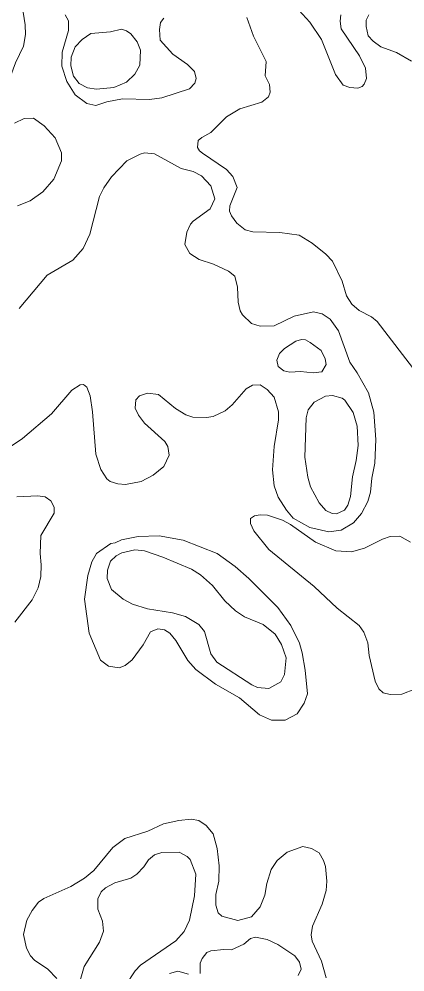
# Model space of a CAD drawing. Extents: x 673.6 to 698.9, y 7012 to 7040.1.
# Drawn here: x 688.849 to 689.918, y 7027.003 to 7029.641 of the extents above; entities that cross this region are included whole.
import ezdxf

# ---------------------------------------------------------------- set-up
doc = ezdxf.new("R2010")
doc.units = 0
doc.header["$LTSCALE"] = 0.032
doc.layers.add('2', color=7, linetype='Continuous', lineweight=13)

msp = doc.modelspace()

# ---------------------------------------------------------------- linework, layer by layer
at = {"layer": '2'}
for points in [[(688.8602, 7029.6602), (688.8662, 7029.6259), (688.867, 7029.5988), (688.8615, 7029.5665), (688.8394, 7029.5203), (688.8201, 7029.4672), (688.8086, 7029.4464), (688.7841, 7029.4228), (688.7675, 7029.4187), (688.7339, 7029.4179), (688.6583, 7029.4277), (688.6437, 7029.4253), (688.5943, 7029.4054), (688.5745, 7029.4048), (688.553, 7029.4094), (688.5224, 7029.4354), (688.4534, 7029.5332), (688.4295, 7029.5579), (688.3928, 7029.5888), (688.3497, 7029.6053), (688.269, 7029.6219), (688.2097, 7029.6577)], [(689.2499, 7029.6438), (689.2411, 7029.6317), (689.2376, 7029.6122), (689.2394, 7029.583), (689.2747, 7029.5438), (689.3151, 7029.5154), (689.3346, 7029.4964), (689.34, 7029.4769), (689.3362, 7029.4642), (689.3209, 7029.4483), (689.2445, 7029.4229), (689.21, 7029.4188), (689.1356, 7029.4203), (689.0917, 7029.4122), (689.0618, 7029.4023), (689.037, 7029.4079), (689.0046, 7029.4314), (688.9813, 7029.4685), (688.9672, 7029.5109), (688.9681, 7029.5498), (688.9861, 7029.6101), (688.9861, 7029.6369), (688.9768, 7029.6532)], [(689.6244, 7029.6663), (689.6544, 7029.6329), (689.6864, 7029.5852), (689.7252, 7029.488), (689.7471, 7029.4583), (689.7655, 7029.4518), (689.7877, 7029.45), (689.7994, 7029.4548), (689.8049, 7029.4609), (689.8113, 7029.4773), (689.8085, 7029.5055), (689.7916, 7029.5392), (689.7414, 7029.6148), (689.7382, 7029.6356), (689.7405, 7029.6534)], [(689.8181, 7029.653), (689.8109, 7029.6386), (689.8102, 7029.6212), (689.8159, 7029.5954), (689.8296, 7029.5802), (689.8513, 7029.5643), (689.8946, 7029.5487), (689.9363, 7029.5245)], [(689.6609, 7029.0206), (689.6248, 7029.0426), (689.5712, 7029.0505), (689.4969, 7029.0522), (689.4752, 7029.058), (689.4518, 7029.0763), (689.4371, 7029.0964), (689.4316, 7029.1093), (689.433, 7029.1247), (689.4528, 7029.1749), (689.4415, 7029.2055), (689.4235, 7029.2253), (689.357, 7029.2697), (689.349, 7029.2768), (689.3434, 7029.2858), (689.345, 7029.305), (689.3549, 7029.3134), (689.3805, 7029.3275), (689.4239, 7029.3711), (689.4605, 7029.3928), (689.5216, 7029.4112), (689.5398, 7029.426), (689.5445, 7029.4386), (689.5426, 7029.46), (689.5309, 7029.4845), (689.5334, 7029.5242), (689.498, 7029.5939), (689.48, 7029.6458)], [(688.8367, 7029.3528), (688.8635, 7029.3663), (688.8888, 7029.3669), (688.9182, 7029.3462), (688.9487, 7029.3121), (688.9661, 7029.2707), (688.9663, 7029.249), (688.9452, 7029.198), (688.9148, 7029.1626), (688.8793, 7029.1385), (688.845, 7029.1247)], [(688.8488, 7028.8403), (688.9268, 7028.932), (688.9982, 7028.9742), (689.0269, 7029.006), (689.0448, 7029.046), (689.0717, 7029.1504), (689.0835, 7029.1737), (689.1047, 7029.2045), (689.1474, 7029.2488), (689.184, 7029.2677), (689.1963, 7029.2708), (689.2241, 7029.2683), (689.2983, 7029.228), (689.3315, 7029.2189), (689.3539, 7029.2077), (689.3805, 7029.1795), (689.3912, 7029.1437), (689.3781, 7029.1157), (689.3315, 7029.082), (689.3237, 7029.0732), (689.3133, 7029.0517), (689.3083, 7029.0172), (689.3223, 7028.9922), (689.348, 7028.9756), (689.3874, 7028.9625), (689.4295, 7028.9431), (689.4466, 7028.9294), (689.4544, 7028.8993), (689.456, 7028.8571), (689.4616, 7028.8336), (689.4679, 7028.8227), (689.493, 7028.798), (689.5166, 7028.7907), (689.5558, 7028.7924), (689.6106, 7028.8188), (689.6645, 7028.8303), (689.6882, 7028.8252), (689.7112, 7028.8104), (689.7342, 7028.7778), (689.765, 7028.6914), (689.7858, 7028.6615), (689.8167, 7028.6063), (689.8315, 7028.5525), (689.8374, 7028.4769), (689.8341, 7028.4117), (689.826, 7028.3697), (689.8226, 7028.3312), (689.8147, 7028.3059), (689.798, 7028.2723), (689.7752, 7028.2463), (689.7412, 7028.2266), (689.7069, 7028.2215), (689.6547, 7028.2339), (689.6086, 7028.259)], [(689.7708, 7028.8518), (689.7561, 7028.8755), (689.744, 7028.916), (689.7172, 7028.9711), (689.699, 7028.9908), (689.6609, 7029.0206)], [(689.9512, 7028.6612), (689.841, 7028.8038), (689.8256, 7028.8165), (689.791, 7028.8348), (689.7708, 7028.8518)], [(689.5555, 7028.4577), (689.5679, 7028.5321), (689.5678, 7028.5542), (689.5561, 7028.5946), (689.5364, 7028.6161), (689.5169, 7028.6286), (689.4955, 7028.6275), (689.4782, 7028.6179), (689.4397, 7028.5732), (689.4199, 7028.557), (689.3862, 7028.5413), (689.3682, 7028.5379), (689.3305, 7028.5395), (689.3112, 7028.5453), (689.2826, 7028.5629), (689.2352, 7028.6019), (689.205, 7028.6059), (689.1828, 7028.5981), (689.1727, 7028.5869), (689.1702, 7028.5636), (689.1794, 7028.5447), (689.1963, 7028.5223), (689.2531, 7028.472), (689.2614, 7028.4581), (689.2646, 7028.4334), (689.2503, 7028.4021), (689.2202, 7028.3787), (689.1875, 7028.3609), (689.1436, 7028.3529), (689.1222, 7028.3549), (689.1016, 7028.361), (689.0918, 7028.3681), (689.0751, 7028.3939), (689.0618, 7028.4367), (689.0526, 7028.5537), (689.046, 7028.5981), (689.0363, 7028.6221), (689.0279, 7028.6298), (689.0179, 7028.6288), (688.9954, 7028.6136), (688.9387, 7028.5487), (688.8582, 7028.4796), (688.827, 7028.459)], [(689.6086, 7028.259), (689.59, 7028.2811), (689.5669, 7028.3171), (689.5556, 7028.3493), (689.5507, 7028.3936), (689.5555, 7028.4577)], [(688.8424, 7028.3184), (688.9006, 7028.3216), (688.9217, 7028.3184), (688.9368, 7028.3076), (688.9463, 7028.2895), (688.9466, 7028.2735), (688.9089, 7028.2111), (688.9073, 7028.1619), (688.9105, 7028.1303), (688.9088, 7028.0982), (688.9021, 7028.0666), (688.885, 7028.0329), (688.8376, 7027.971)], [(689.9475, 7027.7866), (689.9095, 7027.772), (689.877, 7027.7714), (689.8579, 7027.7755), (689.8455, 7027.7869), (689.835, 7027.8076), (689.8186, 7027.8792), (689.8148, 7027.9139), (689.8037, 7027.9436), (689.7915, 7027.9625), (689.7301, 7028.0099), (689.6665, 7028.0702), (689.5408, 7028.1729), (689.4993, 7028.2241), (689.4898, 7028.2448), (689.4898, 7028.2588), (689.5012, 7028.2655), (689.5169, 7028.269), (689.5376, 7028.2674), (689.5787, 7028.2537), (689.6005, 7028.2421), (689.6697, 7028.1931), (689.7267, 7028.1691), (689.7696, 7028.1662), (689.8055, 7028.176), (689.8555, 7028.2016), (689.8769, 7028.209), (689.9036, 7028.2099), (689.9332, 7028.1927)], [(689.6993, 7026.9868), (689.6865, 7027.0325), (689.6611, 7027.0883), (689.6584, 7027.106), (689.6617, 7027.1292), (689.6885, 7027.1906), (689.6993, 7027.2288), (689.7018, 7027.2543), (689.6981, 7027.2944), (689.6927, 7027.3112), (689.68, 7027.3326), (689.6593, 7027.3448), (689.635, 7027.3502), (689.5919, 7027.3346), (689.5642, 7027.3113), (689.5474, 7027.2862), (689.535, 7027.2481), (689.5301, 7027.2158), (689.5169, 7027.1827), (689.4933, 7027.1558), (689.4546, 7027.145), (689.4109, 7027.1571), (689.4006, 7027.1667), (689.3938, 7027.1877), (689.3938, 7027.2176), (689.4019, 7027.2543), (689.4035, 7027.2968), (689.3976, 7027.3445), (689.3869, 7027.3857), (689.3672, 7027.4081), (689.3471, 7027.4221), (689.3257, 7027.426), (689.2918, 7027.4226), (689.2491, 7027.4127), (689.2057, 7027.3928), (689.1423, 7027.3725), (689.1091, 7027.3476), (689.0562, 7027.284), (689.0303, 7027.2622), (688.9921, 7027.2392), (688.9178, 7027.206), (688.9032, 7027.1957), (688.8852, 7027.1731), (688.8709, 7027.1462), (688.8613, 7027.1065), (688.8699, 7027.0683), (688.8809, 7027.0474), (688.8914, 7027.0359), (688.9289, 7027.0107), (688.954, 7026.9849)], [(689.1436, 7026.9652), (689.1704, 7027.0057), (689.1855, 7027.0214), (689.2832, 7027.0886), (689.3064, 7027.115), (689.321, 7027.1466), (689.3345, 7027.2136), (689.3385, 7027.2735), (689.3232, 7027.3139), (689.3148, 7027.3223), (689.2925, 7027.3347), (689.2448, 7027.334), (689.2245, 7027.3273), (689.2072, 7027.3133), (689.1943, 7027.2938), (689.1753, 7027.2735), (689.1588, 7027.2626), (689.1141, 7027.2496), (689.0887, 7027.2354), (689.0764, 7027.2243), (689.0667, 7027.2054), (689.0674, 7027.1765), (689.0804, 7027.1433), (689.0829, 7027.1154), (689.0722, 7027.0854), (689.0295, 7027.0178), (689.0141, 7026.9664)], [(689.6219, 7026.9927), (689.6303, 7027.0105), (689.6262, 7027.0298), (689.6131, 7027.0478), (689.5658, 7027.0784), (689.5364, 7027.0924), (689.504, 7027.0989), (689.4905, 7027.0954), (689.4714, 7027.0798), (689.4378, 7027.0637), (689.4158, 7027.0652), (689.3802, 7027.0609), (689.3694, 7027.0563), (689.3562, 7027.04), (689.3508, 7027.0271), (689.3502, 7026.9984)], [(689.2656, 7026.9988), (689.2886, 7027.0052), (689.3179, 7026.9966)]]:
    msp.add_lwpolyline(points, dxfattribs=at)
for points in [[(689.0046, 7029.5642), (689.0236, 7029.5844), (689.0474, 7029.6011), (689.1025, 7029.606), (689.1323, 7029.6134), (689.1468, 7029.6086), (689.1589, 7029.6001), (689.176, 7029.5787), (689.1849, 7029.5556), (689.1833, 7029.5136), (689.1698, 7029.4886), (689.1468, 7029.4663), (689.1119, 7029.4516), (689.0637, 7029.4475), (689.0384, 7029.4512), (689.0153, 7029.4626), (689.0001, 7029.4829), (688.9927, 7029.5121), (688.9934, 7029.5359)], [(689.6288, 7028.6659), (689.6637, 7028.6619), (689.6873, 7028.6644), (689.6993, 7028.6853), (689.697, 7028.701), (689.6854, 7028.7235), (689.6555, 7028.7458), (689.6423, 7028.7529), (689.6318, 7028.7544), (689.6158, 7028.7491), (689.5841, 7028.7289), (689.57, 7028.7155), (689.563, 7028.6967), (689.5665, 7028.6793), (689.5824, 7028.6678), (689.5988, 7028.6636)], [(689.7746, 7028.5524), (689.7512, 7028.586), (689.7437, 7028.5918), (689.7171, 7028.5994), (689.6974, 7028.5976), (689.666, 7028.5807), (689.6502, 7028.5596), (689.6444, 7028.5372), (689.6403, 7028.428), (689.6485, 7028.373), (689.6565, 7028.3466), (689.68, 7028.3014), (689.6986, 7028.2804), (689.7159, 7028.2723), (689.7283, 7028.2714), (689.7502, 7028.2812), (689.76, 7028.295), (689.7674, 7028.3197), (689.7725, 7028.3739), (689.7832, 7028.419), (689.7881, 7028.4606), (689.7856, 7028.5142)], [(689.0435, 7027.9407), (689.0305, 7028.0352), (689.039, 7028.1005), (689.0509, 7028.1389), (689.0634, 7028.1614), (689.1033, 7028.1893), (689.115, 7028.1907), (689.1325, 7028.1992), (689.1793, 7028.2089), (689.2372, 7028.2108), (689.3033, 7028.1984), (689.3981, 7028.1612), (689.4479, 7028.1252), (689.4859, 7028.0924), (689.566, 7028.0121), (689.602, 7027.9624), (689.6255, 7027.9137), (689.6335, 7027.8864), (689.6418, 7027.8384), (689.6476, 7027.7731), (689.6389, 7027.7471), (689.6196, 7027.7177), (689.5865, 7027.7003), (689.5487, 7027.7002), (689.5147, 7027.7151), (689.4592, 7027.7616), (689.3935, 7027.7995), (689.3387, 7027.8401), (689.3163, 7027.8654), (689.2833, 7027.9209), (689.2663, 7027.9411), (689.2522, 7027.9503), (689.2333, 7027.9525), (689.2131, 7027.9442), (689.1927, 7027.9085), (689.1622, 7027.8675), (689.1429, 7027.8518), (689.1263, 7027.8451), (689.0963, 7027.8499), (689.0747, 7027.8662)], [(689.1371, 7028.0349), (689.1049, 7028.0614), (689.0929, 7028.0921), (689.0943, 7028.1151), (689.1018, 7028.1405), (689.1181, 7028.1554), (689.1338, 7028.1637), (689.1695, 7028.1721), (689.1961, 7028.1689), (689.2468, 7028.1518), (689.3269, 7028.1183), (689.3519, 7028.1023), (689.3852, 7028.0729), (689.4186, 7028.0305), (689.4489, 7028.0028), (689.4731, 7027.9861), (689.5249, 7027.9652), (689.558, 7027.9386), (689.5763, 7027.9096), (689.5892, 7027.873), (689.5842, 7027.8267), (689.5742, 7027.8058), (689.5413, 7027.7875), (689.5091, 7027.7908), (689.4935, 7027.7975), (689.3965, 7027.8604), (689.3806, 7027.8838), (689.3624, 7027.9452), (689.3471, 7027.9645), (689.3099, 7027.9871), (689.2741, 7027.997), (689.205, 7028.0085), (689.163, 7028.0213)]]:
    msp.add_lwpolyline(points, close=True, dxfattribs=at)

doc.saveas('drawing.dxf')
